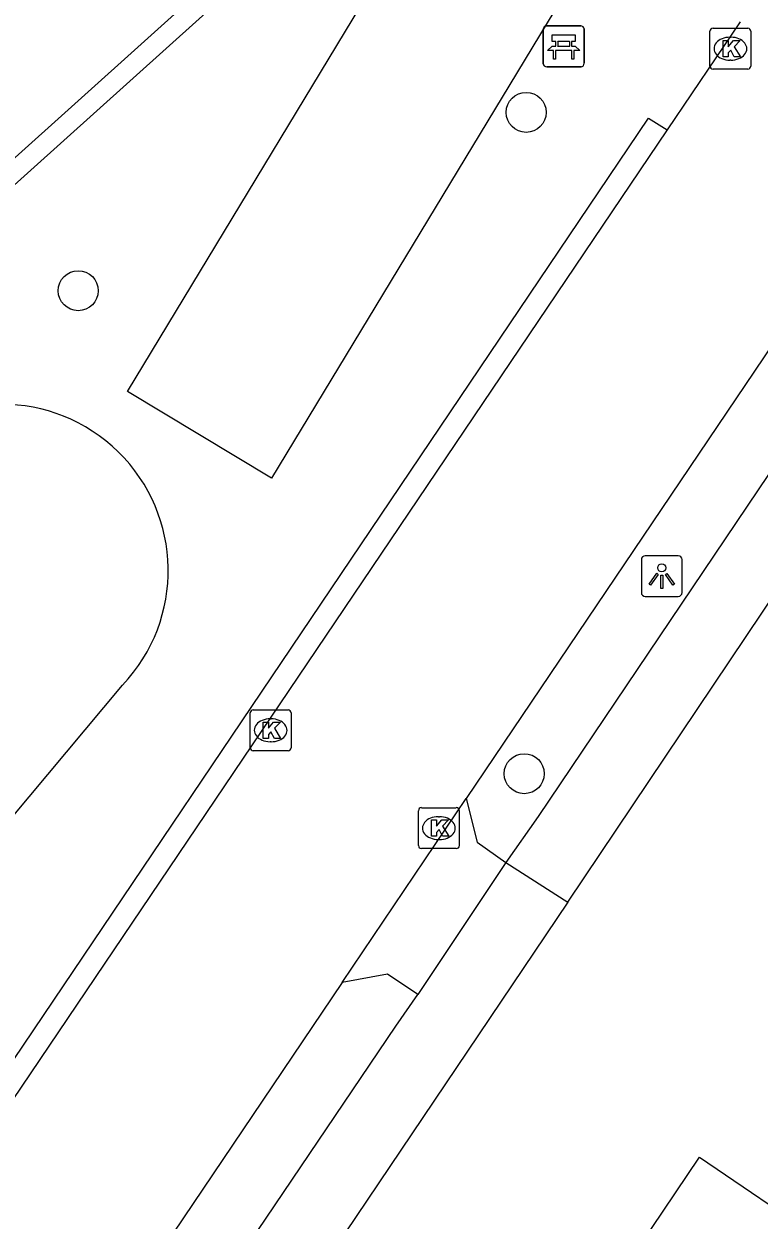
# Model space of a CAD drawing. Extents: x 163268 to 164360, y 381529 to 382285.
# Drawn here: x 164040.58 to 164058.56, y 381758.41 to 381787.65 of the extents above; entities that cross this region are included whole.
import ezdxf

# ---------------------------------------------------------------- set-up
doc = ezdxf.new("R2010")
doc.units = 0
for name, color, linetype in [('IMGEO_Bank', 7, 'Continuous'), ('IMGEO_Boom', 7, 'Continuous'), ('IMGEO_Groenvoorziening', 7, 'Continuous'), ('IMGEO_Haag', 7, 'Continuous'), ('IMGEO_Kolk', 7, 'Continuous'), ('IMGEO_Lichtpunt', 7, 'Continuous'), ('IMGEO_Pand', 7, 'Continuous'), ('IMGEO_Rijbaan_lokaal_open', 7, 'Continuous'), ('IMGEO_Voetpad_open', 7, 'Continuous')]:
    doc.layers.add(name, color=color, linetype=linetype)

msp = doc.modelspace()

# ---------------------------------------------------------------- linework, layer by layer
at = {"layer": 'IMGEO_Bank'}
for p, q in [((164053.28, 381786.681), (164053.28, 381787.522)), ((164053.28, 381787.522), (164053.28, 381786.681)), ((164053.355, 381787.606), (164054.196, 381787.606)), ((164054.196, 381787.606), (164053.355, 381787.606)), ((164054.28, 381787.531), (164054.28, 381786.69)), ((164054.28, 381786.69), (164054.28, 381787.531)), ((164053.589, 381787.112), (164053.589, 381787.218)), ((164053.633, 381787.218), (164053.633, 381787.112)), ((164053.921, 381787.224), (164053.639, 381787.224)), ((164053.927, 381787.112), (164053.927, 381787.218)), ((164053.971, 381787.218), (164053.971, 381787.112)), ((164053.977, 381787.004), (164053.584, 381787.004)), ((164053.639, 381787.106), (164053.921, 381787.106)), ((164054.205, 381786.606), (164053.364, 381786.606)), ((164053.364, 381786.606), (164054.205, 381786.606))]:
    msp.add_line(p, q, dxfattribs=at)
for points in [[(164053.583, 381787.224), (164053.497, 381787.224), (164053.497, 381787.385), (164054.06, 381787.385), (164054.06, 381787.224), (164053.977, 381787.224)], [(164053.527, 381787.004), (164053.385, 381787.004), (164053.497, 381787.106), (164053.583, 381787.106)], [(164053.577, 381786.997), (164053.577, 381786.79), (164053.534, 381786.79), (164053.534, 381786.997)], [(164053.977, 381787.106), (164054.06, 381787.106), (164054.172, 381787.004), (164054.033, 381787.004)], [(164054.027, 381786.997), (164054.027, 381786.79), (164053.983, 381786.79), (164053.983, 381786.997)]]:
    msp.add_lwpolyline(points, dxfattribs=at)
for centre, radius, start, end in [((164053.358, 381787.528), 0.0779, 92.4484, 184.2845), ((164053.358, 381787.528), 0.0779, 92.4484, 184.2845), ((164054.202, 381787.528), 0.0779, 2.4484, 94.2845), ((164054.202, 381787.528), 0.0779, 2.4484, 94.2845), ((164053.582, 381787.217), 0.00671, 2.8957, 87.1043), ((164053.639, 381787.217), 0.00671, 92.8957, 177.1043), ((164053.921, 381787.217), 0.00671, 2.8957, 87.1043), ((164053.978, 381787.217), 0.00671, 92.8957, 177.1043), ((164053.527, 381786.997), 0.00671, 2.8957, 87.1043), ((164053.584, 381786.997), 0.00671, 92.8957, 177.1043), ((164053.582, 381787.113), 0.00671, 272.8957, 357.1043), ((164053.639, 381787.113), 0.00671, 182.8957, 267.1043), ((164053.921, 381787.113), 0.00671, 272.8957, 357.1043), ((164053.978, 381787.113), 0.00671, 182.8957, 267.1043), ((164053.976, 381786.997), 0.00671, 2.8957, 87.1043), ((164054.033, 381786.997), 0.00671, 92.8957, 177.1043), ((164053.358, 381786.684), 0.0779, 182.4484, 274.2845), ((164053.358, 381786.684), 0.0779, 182.4484, 274.2845), ((164054.202, 381786.684), 0.0779, 272.4484, 4.2845), ((164054.202, 381786.684), 0.0779, 272.4484, 4.2845)]:
    msp.add_arc(centre, radius, start, end, dxfattribs=at)
at = {"layer": 'IMGEO_Boom'}
for centre in [(164052.862, 381785.491), (164041.906, 381781.13), (164052.815, 381769.321)]:
    msp.add_circle(centre, 0.489, dxfattribs=at)
at = {"layer": 'IMGEO_Groenvoorziening'}
for points in [[(164046.635, 381776.55), (164043.108, 381778.669), (164050.393, 381790.707), (164053.913, 381788.577), (164046.635, 381776.55)], [(164033.352, 381759.973), (164042.992, 381771.488)]]:
    msp.add_lwpolyline(points, dxfattribs=at)
msp.add_arc((164040.039, 381774.285), 4.067, 316.5577, 134.5881, dxfattribs=at)
at = {"layer": 'IMGEO_Haag'}
for points in [[(164048.719, 381791.911), (164049.059, 381791.563), (164019.829, 381765.285), (164019.503, 381765.63)], [(164033.733, 381751.631), (164033.289, 381751.898), (164055.855, 381785.347), (164056.311, 381785.06)]]:
    msp.add_lwpolyline(points, dxfattribs=at)
at = {"layer": 'IMGEO_Kolk'}
for p, q in [((164057.432, 381787.548), (164058.284, 381787.548)), ((164057.357, 381786.622), (164057.357, 381787.474)), ((164057.845, 381787.328), (164057.87, 381787.328)), ((164058.358, 381787.474), (164058.358, 381786.622)), ((164057.868, 381786.768), (164057.843, 381786.768)), ((164058.284, 381786.548), (164057.432, 381786.548)), ((164046.112, 381769.956), (164046.112, 381770.808)), ((164046.187, 381770.882), (164047.039, 381770.882)), ((164047.113, 381770.808), (164047.113, 381769.956)), ((164046.6, 381770.662), (164046.625, 381770.662)), ((164046.623, 381770.102), (164046.598, 381770.102)), ((164047.039, 381769.882), (164046.187, 381769.882)), ((164050.301, 381768.49), (164051.153, 381768.49)), ((164050.226, 381767.564), (164050.226, 381768.416)), ((164050.714, 381768.27), (164050.739, 381768.27)), ((164051.227, 381768.416), (164051.227, 381767.564)), ((164050.737, 381767.71), (164050.712, 381767.71)), ((164051.153, 381767.49), (164050.301, 381767.49))]:
    msp.add_line(p, q, dxfattribs=at)
for points in [[(164057.432, 381787.548), (164058.284, 381787.548)], [(164057.357, 381786.622), (164057.357, 381787.474)], [(164057.678, 381787.248), (164057.801, 381787.248), (164057.801, 381787.097), (164057.931, 381787.248), (164058.095, 381787.248), (164057.949, 381787.097), (164058.102, 381786.848), (164057.95, 381786.848), (164057.865, 381787.012), (164057.801, 381786.945), (164057.801, 381786.848), (164057.678, 381786.848), (164057.678, 381787.248)], [(164058.358, 381787.474), (164058.358, 381786.622)], [(164058.284, 381786.548), (164057.432, 381786.548)], [(164046.112, 381769.956), (164046.112, 381770.808)], [(164046.187, 381770.882), (164047.039, 381770.882)], [(164047.113, 381770.808), (164047.113, 381769.956)], [(164046.433, 381770.582), (164046.556, 381770.582), (164046.556, 381770.431), (164046.686, 381770.582), (164046.85, 381770.582), (164046.704, 381770.431), (164046.857, 381770.182), (164046.705, 381770.182), (164046.62, 381770.346), (164046.556, 381770.279), (164046.556, 381770.182), (164046.433, 381770.182), (164046.433, 381770.582)], [(164047.039, 381769.882), (164046.187, 381769.882)], [(164050.301, 381768.49), (164051.153, 381768.49)], [(164050.226, 381767.564), (164050.226, 381768.416)], [(164050.547, 381768.19), (164050.67, 381768.19), (164050.67, 381768.039), (164050.8, 381768.19), (164050.964, 381768.19), (164050.818, 381768.039), (164050.971, 381767.79), (164050.819, 381767.79), (164050.734, 381767.954), (164050.67, 381767.887), (164050.67, 381767.79), (164050.547, 381767.79), (164050.547, 381768.19)], [(164051.227, 381768.416), (164051.227, 381767.564)], [(164051.153, 381767.49), (164050.301, 381767.49)]]:
    msp.add_lwpolyline(points, dxfattribs=at)
for centre, start, end in [((164057.434, 381787.472), 91.552, 178.448), ((164057.434, 381787.472), 91.552, 178.448), ((164058.282, 381787.472), 1.552, 88.448), ((164058.282, 381787.472), 1.552, 88.448), ((164057.434, 381786.624), 181.552, 268.448), ((164057.434, 381786.624), 181.552, 268.448), ((164058.282, 381786.624), 271.552, 358.448), ((164058.282, 381786.624), 271.552, 358.448), ((164046.189, 381770.806), 91.552, 178.448), ((164046.189, 381770.806), 91.552, 178.448), ((164047.037, 381770.806), 1.552, 88.448), ((164047.037, 381770.806), 1.552, 88.448), ((164046.189, 381769.958), 181.552, 268.448), ((164046.189, 381769.958), 181.552, 268.448), ((164047.037, 381769.958), 271.552, 358.448), ((164047.037, 381769.958), 271.552, 358.448), ((164050.303, 381768.414), 91.552, 178.448), ((164050.303, 381768.414), 91.552, 178.448), ((164051.151, 381768.414), 1.552, 88.448), ((164051.151, 381768.414), 1.552, 88.448), ((164050.303, 381767.566), 181.552, 268.448), ((164050.303, 381767.566), 181.552, 268.448), ((164051.151, 381767.566), 271.552, 358.448), ((164051.151, 381767.566), 271.552, 358.448)]:
    msp.add_arc(centre, 0.0765, start, end, dxfattribs=at)
for centre, major_axis, ratio, start_param, end_param in [((164057.844, 381787.048), (-0.387, 0.002), 0.722429, 4.712389, 7.853982), ((164057.869, 381787.048), (-0.39, 0.002), 0.717154, 1.570796, 4.712389), ((164046.599, 381770.382), (-0.387, 0.002), 0.722429, 4.712389, 7.853982), ((164046.624, 381770.382), (-0.39, 0.002), 0.717154, 1.570796, 4.712389), ((164050.713, 381767.99), (-0.387, 0.002), 0.722429, 4.712389, 7.853982), ((164050.738, 381767.99), (-0.39, 0.002), 0.717154, 1.570796, 4.712389)]:
    msp.add_ellipse(centre, major_axis=major_axis, ratio=ratio, start_param=start_param, end_param=end_param, dxfattribs=at)
at = {"layer": 'IMGEO_Lichtpunt'}
for p, q in [((164056.582, 381774.651), (164055.774, 381774.651)), ((164056.582, 381774.651), (164055.774, 381774.651)), ((164055.68, 381774.556), (164055.68, 381773.749)), ((164055.68, 381774.556), (164055.68, 381773.749)), ((164056.676, 381773.749), (164056.676, 381774.556)), ((164056.676, 381773.749), (164056.676, 381774.556)), ((164055.774, 381773.655), (164056.582, 381773.655)), ((164055.774, 381773.655), (164056.582, 381773.655))]:
    msp.add_line(p, q, dxfattribs=at)
for points in [[(164056.054, 381774.22), (164056.093, 381774.192), (164055.905, 381773.93), (164055.867, 381773.957), (164056.054, 381774.22)], [(164056.156, 381774.172), (164056.203, 381774.172), (164056.203, 381773.85), (164056.156, 381773.85), (164056.156, 381774.172)], [(164056.266, 381774.192), (164056.304, 381774.219), (164056.491, 381773.957), (164056.452, 381773.929), (164056.266, 381774.192)]]:
    msp.add_lwpolyline(points, dxfattribs=at)
msp.add_circle((164056.179, 381774.354), 0.0994, dxfattribs=at)
for centre, start, end in [((164055.774, 381774.556), 90, 180), ((164055.774, 381774.556), 90, 180), ((164056.582, 381774.556), 0, 90), ((164056.582, 381774.556), 0, 90), ((164055.774, 381773.749), 180, 270), ((164055.774, 381773.749), 180, 270), ((164056.582, 381773.749), 270, 0), ((164056.582, 381773.749), 270, 360)]:
    msp.add_arc(centre, 0.0946, start, end, dxfattribs=at)
at = {"layer": 'IMGEO_Pand'}
msp.add_lwpolyline([(164076.526, 381742.903), (164068.151, 381748.582), (164068.212, 381748.673), (164066.461, 381749.85), (164065.156, 381747.908), (164064.691, 381748.22), (164063.654, 381746.676), (164060.74, 381748.634), (164052.996, 381753.838), (164057.099, 381759.943), (164066.032, 381753.881), (164069.961, 381751.214), (164071.481, 381753.473), (164079.848, 381747.827), (164076.526, 381742.903)], dxfattribs=at)
at = {"layer": 'IMGEO_Rijbaan_lokaal_open'}
for points in [[(164019.503, 381765.63), (164048.719, 381791.911)], [(164058.095, 381787.701), (164056.311, 381785.06)], [(164056.311, 381785.06), (164033.733, 381751.631)], [(164062.223, 381784.721), (164061.861, 381784.228), (164051.394, 381768.716)], [(164048.359, 381764.218), (164051.394, 381768.716)], [(164048.359, 381764.218), (164039.595, 381751.23)]]:
    msp.add_lwpolyline(points, dxfattribs=at)
at = {"layer": 'IMGEO_Voetpad_open'}
for points in [[(164064.599, 381785.253), (164063.904, 381784.222), (164053.159, 381768.276), (164052.365, 381767.152)], [(164053.884, 381766.179), (164065.366, 381783.283)], [(164051.394, 381768.716), (164051.667, 381767.649), (164052.365, 381767.152)], [(164052.365, 381767.152), (164050.216, 381763.926)], [(164052.365, 381767.152), (164053.884, 381766.179)], [(164053.884, 381766.179), (164030.999, 381732.214)], [(164050.216, 381763.926), (164049.468, 381764.416), (164048.359, 381764.218)], [(164040.734, 381749.91), (164042.481, 381752.507), (164049.678, 381763.145), (164050.216, 381763.926)]]:
    msp.add_lwpolyline(points, dxfattribs=at)

doc.saveas('drawing.dxf')
